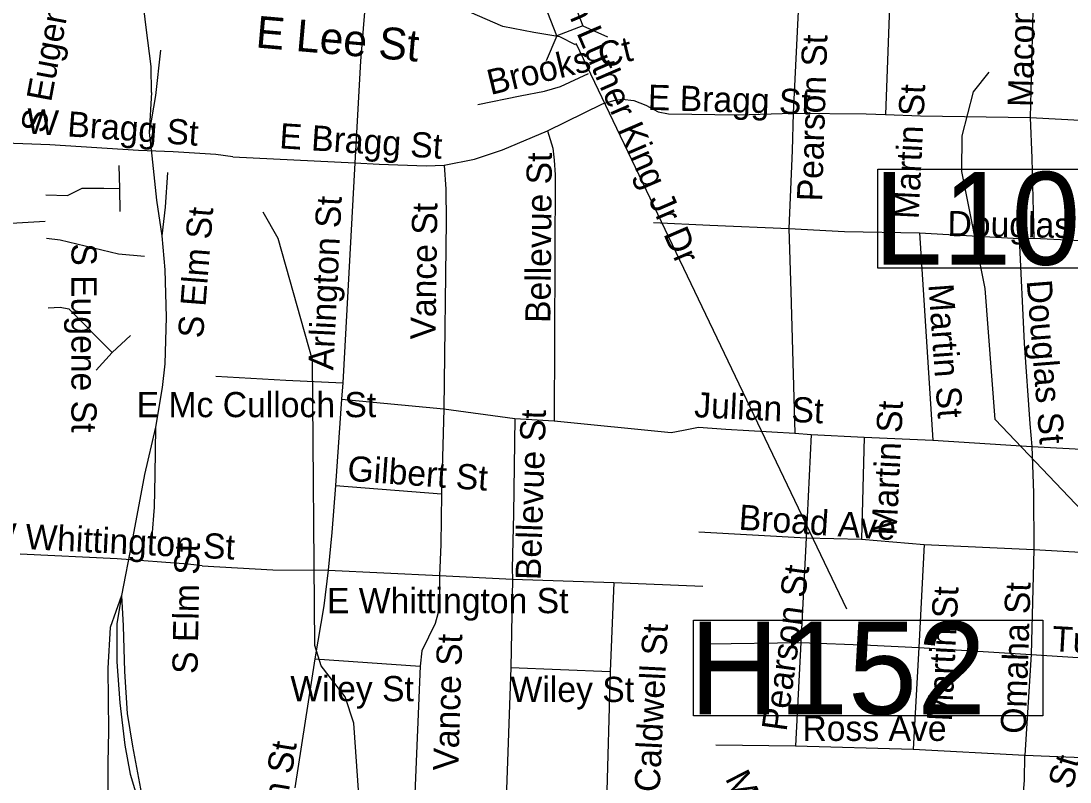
# Model space of a CAD drawing. Extents: x 1662474 to 1856135, y 779280 to 917889.
# Drawn here: x 1765413 to 1769369, y 840426 to 843297 of the extents above; entities that cross this region are included whole.
import ezdxf

# ---------------------------------------------------------------- set-up
doc = ezdxf.new("R2010")
doc.units = 0
for name, color, linetype in [('Exist Hydrographic Misc Water Feature', 7, 'Continuous'), ('Exist Railroad Mainline', 7, 'Continuous'), ('Exist Railroad Siding', 7, 'Continuous'), ('Exist Road Non-System Structure Non-Sys NCDOT Attributed CELL', 7, 'Continuous'), ('Exist Road Non-System Structure Non-Sys NCDOT Number Label', 7, 'Continuous'), ('Exist Road Non-System Type 51', 7, 'Continuous'), ('Exist Road Non-System Type 51 Label', 7, 'Continuous'), ('Exist Road Secondary Type 51 Label', 7, 'Continuous'), ('Prop Horizontal Alignment Station Label', 7, 'Continuous')]:
    doc.layers.add(name, color=color, linetype=linetype)

msp = doc.modelspace()

# ---------------------------------------------------------------- linework, layer by layer
at = {"layer": 'Exist Hydrographic Misc Water Feature'}
for points in [[(1769517, 841342.2), (1769087.1, 841794.1), (1769048.9, 842287.2), (1768960.9, 842728.8), (1768962, 842863.3), (1769005, 843029.9), (1769063.9, 843104.1)], [(1767697, 836997.4), (1767648, 837123.1), (1767417.1, 837416.7), (1766859, 838521), (1766665, 839148.7), (1766630.9, 839172.3), (1766583, 839416.2), (1766588.1, 839980.6), (1766691, 840323.2), (1766668.1, 840648.6), (1766636.1, 840747.7), (1766545, 840864.5), (1766521, 840940.5), (1766513, 842017.3), (1766383, 842476.1), (1766326, 842575.8)]]:
    msp.add_lwpolyline(points, dxfattribs=at)
at = {"layer": 'Exist Railroad Mainline'}
msp.add_line((1765905.9, 843027.4), (1765897, 842876.6), dxfattribs=at)
for points in [[(1765905.9, 843027.4), (1765903.7, 843124.9), (1765884.6, 843271.8), (1765869.4, 843409.6)], [(1765897, 842876.6), (1765906.4, 842788.5), (1765923.6, 842620.4), (1765944.5, 842486)], [(1765944.5, 842486), (1765956, 842358.1), (1765960.9, 842180.1), (1765955.7, 842004), (1765945.3, 841914.2), (1765920.3, 841764.4)], [(1765920.3, 841764.4), (1765879.2, 841586.7), (1765831.7, 841331), (1765792.8, 841129.3)], [(1765792.8, 841129.3), (1765774.2, 841023.3), (1765775.2, 840879.2), (1765786.2, 840725), (1765805.2, 840565.1), (1765824.7, 840455.1), (1765860, 840338.8), (1765915.3, 840214.6)]]:
    msp.add_lwpolyline(points, dxfattribs=at)
at = {"layer": 'Exist Railroad Siding'}
for points in [[(1765938.7, 843186.3), (1765919.9, 843016.3), (1765897, 842876.6)], [(1765966.1, 842725.9), (1765957.2, 842594.1), (1765944.5, 842486)], [(1765920.3, 841764.4), (1765917.3, 841584.6), (1765914.8, 841462.6), (1765906, 841352.4)], [(1765792.8, 841129.3), (1765750, 841009.3), (1765740.9, 840855.6), (1765743.7, 840619.5), (1765740.8, 840497.5), (1765740.2, 840367.5)], [(1765792.8, 841129.3), (1765798, 841014.9), (1765803, 840843.2), (1765813.9, 840685.1), (1765833.4, 840560.9), (1765868.1, 840380.7), (1765915.3, 840214.6)]]:
    msp.add_lwpolyline(points, dxfattribs=at)
at = {"layer": 'Exist Road Non-System Structure Non-Sys NCDOT Attributed CELL'}
for p, q in [((1767531.3, 843278.3), (1767625.4, 843236.7)), ((1767433.6, 843240.4), (1767393.8, 843147))]:
    msp.add_line(p, q, dxfattribs=at)
msp.add_lwpolyline([(1767450.4, 843488.6), (1767531.8, 843278.5), (1767433.6, 843240.4), (1767352.2, 843450.6)], close=True, dxfattribs=at)
at = {"layer": 'Exist Road Non-System Structure Non-Sys NCDOT Number Label'}
msp.add_line((1767505.6, 843213.9), (1768526.2, 841078.9), dxfattribs=at)
msp.add_lwpolyline([(1767949.7, 841036.6), (1769266.8, 841036.6), (1769266.8, 840675.4), (1767949.7, 840675.4)], close=True, dxfattribs=at)
at = {"layer": 'Exist Road Non-System Type 51'}
for p, q in [((1768348.5, 843429), (1768325.1, 842949.5)), ((1768691, 843423), (1768673.1, 842944.5)), ((1769230.9, 843417.5), (1769218.4, 842932.8)), ((1767398.1, 842882.1), (1767606, 842983.9)), ((1766211.4, 842783.9), (1766672.1, 842761.4)), ((1765785.9, 842664.5), (1765784, 842751.9)), ((1766672.1, 842761.4), (1766626.8, 841932.2)), ((1765787.4, 842578.7), (1765785.9, 842664.5)), ((1768801, 842497.4), (1768852.1, 841715.7)), ((1768801, 842497.4), (1769177.1, 842476)), ((1769177.1, 842476), (1769232.5, 842477.9)), ((1769232.5, 842477.9), (1769541.1, 842461.6)), ((1765757.2, 842046.4), (1765826, 842110.9)), ((1765697.1, 841979.8), (1765757.2, 842046.4)), ((1766626.8, 841932.2), (1766621.8, 841870)), ((1766621.8, 841870), (1766599.2, 841544)), ((1766621.8, 841870), (1767007.9, 841833.2)), ((1767007.9, 841833.2), (1766998.6, 841512.9)), ((1767007.9, 841833.2), (1767275.4, 841797.9)), ((1767275.4, 841797.9), (1767423.4, 841788.1)), ((1768331.8, 841741.4), (1768393.1, 841736.7)), ((1768393.1, 841736.7), (1768373.8, 841346.7)), ((1768393.1, 841736.7), (1768592.6, 841727)), ((1768592.6, 841727), (1768583.1, 841342.5)), ((1768592.6, 841727), (1768852.1, 841715.7)), ((1768852.1, 841715.7), (1769225.1, 841691.9)), ((1769225.1, 841691.9), (1769514.4, 841675.5)), ((1766599.2, 841544), (1766998.6, 841512.9)), ((1767969.8, 841370), (1768373.8, 841346.7)), ((1768373.8, 841346.7), (1768354.6, 840952.7)), ((1768373.8, 841346.7), (1768583.1, 841342.5)), ((1768583.1, 841342.5), (1768819.6, 841322)), ((1768819.6, 841322), (1768799.4, 840933.2)), ((1768819.6, 841322), (1769232.5, 841302.6)), ((1769232.5, 841302.6), (1769222.5, 840906.8)), ((1766571.4, 841225.2), (1766991.9, 841204.9)), ((1766991.9, 841204.9), (1767266.1, 841191.6)), ((1767266.1, 841191.6), (1767260.1, 840858.5)), ((1767266.1, 841191.6), (1767648.9, 841178.9)), ((1767648.9, 841178.9), (1767635.1, 840842.5)), ((1767648.9, 841178.9), (1767984.5, 841164.8)), ((1768003.6, 840946.9), (1768354.6, 840952.7)), ((1768354.6, 840952.7), (1768334.1, 840562.4)), ((1768799.4, 840933.2), (1768777.4, 840549.9)), ((1768799.4, 840933.2), (1769222.5, 840906.8)), ((1769222.5, 840906.8), (1769198.9, 840527.2)), ((1769222.5, 840906.8), (1769972.9, 840860.1)), ((1766521.5, 840891.2), (1766445.9, 840404.4)), ((1766521.5, 840891.2), (1766918.1, 840863.5)), ((1766918.1, 840863.5), (1766898.4, 840382.4)), ((1767260.1, 840858.5), (1767242.5, 840362.2)), ((1767260.1, 840858.5), (1767635.1, 840842.5)), ((1767635.1, 840842.5), (1767621, 840346.9)), ((1768034.1, 840566.6), (1768334.1, 840562.4)), ((1768334.1, 840562.4), (1768777.4, 840549.9)), ((1768777.4, 840549.9), (1769198.9, 840527.2))]:
    msp.add_line(p, q, dxfattribs=at)
for points in [[(1766708.6, 843329.6), (1766693.6, 843145.6), (1766672.1, 842761.4)], [(1767504.1, 843207.2), (1767445.4, 843237.2), (1767347, 843253.2), (1767229.9, 843276), (1767105.5, 843329.9)], [(1767135.4, 842982.1), (1767295.5, 843014.4), (1767387.1, 843032.8), (1767447.5, 843049.5), (1767553, 843098.4)], [(1767606, 842983.9), (1767648.9, 842996.8), (1767680, 843002.5), (1767724.4, 842997.6), (1767769, 842978.9), (1767815.5, 842954), (1767854.6, 842946.4), (1768117.6, 842943.5), (1768325.1, 842949.5)], [(1768325.1, 842949.5), (1768321, 842807.8), (1768309.1, 842513.9)], [(1768325.1, 842949.5), (1768600.5, 842946.1), (1768673.1, 842944.5)], [(1768673.1, 842944.5), (1768805.1, 842939), (1769218.4, 842932.8)], [(1769218.4, 842932.8), (1769225.1, 842779.7), (1769232.5, 842477.9)], [(1769218.4, 842932.8), (1769431.1, 842921.7), (1769659.8, 842916.7)], [(1767009.6, 842753.4), (1767123.1, 842776.2), (1767228.6, 842810.7), (1767398.1, 842882.1)], [(1767398.1, 842882.1), (1767419.1, 842817.5), (1767423.9, 842771.6), (1767427.9, 842716.2), (1767423.4, 841788.1)], [(1765521.6, 842829.4), (1765317.6, 842837.4), (1765141.5, 842848.5), (1765003.6, 842837.4), (1764926.9, 842822.8), (1764654.4, 842745.6), (1764154.6, 842610.9), (1764026, 842572.4), (1763967, 842541.1), (1763910.9, 842496.5), (1763862.2, 842443.2), (1763822.4, 842370), (1763801.4, 842318.4), (1763780.4, 842267.1), (1763712.9, 842072.4), (1763697.1, 842032.2), (1763759.4, 841971.6), (1763851, 841867.4), (1763859.9, 841753.5)], [(1766211.4, 842783.9), (1766147.5, 842793.9), (1765987.6, 842803.9), (1765856.4, 842808.1), (1765521.6, 842829.4)], [(1766672.1, 842761.4), (1766764, 842756.9), (1766941.5, 842751.1), (1767009.6, 842753.4)], [(1767009.6, 842753.4), (1767015.5, 842662.7), (1767016, 842543.5), (1767007.9, 841833.2)], [(1765506.6, 842641.7), (1765588.2, 842639.2), (1765643.6, 842666.9), (1765725.2, 842666.1), (1765785.9, 842664.5)], [(1765504.8, 842539.9), (1765331.5, 842530.7), (1765155.6, 842524.1), (1764995.9, 842499.4), (1764822.4, 842453.8), (1764661.8, 842409.4), (1764616.4, 842391.5)], [(1767798.6, 842536.4), (1768011.2, 842526.4), (1768309.1, 842513.9)], [(1768309.1, 842513.9), (1768518.6, 842503.4), (1768801, 842497.4)], [(1768309.1, 842513.9), (1768316.2, 842276), (1768331.8, 841741.4)], [(1765879, 842408.6), (1765780.6, 842417), (1765560.4, 842470.2), (1765509.1, 842476)], [(1769177.1, 842476), (1769196.2, 842081), (1769217.5, 841777.1), (1769225.1, 841691.9)], [(1765515, 842215.4), (1765561.1, 842217.2), (1765594, 842210.9), (1765757.2, 842046.4)], [(1766148.4, 841956.9), (1766412.4, 841941.9), (1766626.8, 841932.2)], [(1767275.4, 841797.9), (1767269.9, 841437.5), (1767265.9, 841230.9), (1767266.1, 841191.6)], [(1767423.4, 841788.1), (1767865.1, 841744), (1767912.1, 841753.5)], [(1767912.1, 841753.5), (1767968.5, 841764.5), (1768071.1, 841757.2), (1768331.8, 841741.4)], [(1769225.1, 841691.9), (1769230.9, 841517), (1769232.5, 841302.6)], [(1766599.2, 841544), (1766585.6, 841367.4), (1766571.4, 841225.2)], [(1766998.6, 841512.9), (1766996.9, 841322.2), (1766991.9, 841204.9)], [(1769232.5, 841302.6), (1769674.2, 841277.4), (1769987.9, 841261.4)], [(1766096.1, 841241.2), (1766043.9, 841247.8), (1765776.4, 841267.4), (1765409.8, 841285)], [(1766096.1, 841241.2), (1766363.5, 841227), (1766571.4, 841225.2)], [(1766571.4, 841225.2), (1766555.4, 841090.2), (1766521.5, 840891.2)], [(1766991.9, 841204.9), (1766991.9, 841115.2), (1766985.6, 841060.6), (1766975.6, 841024.1), (1766924.9, 840920.9), (1766918.1, 840863.5)], [(1768354.6, 840952.7), (1768617, 840942.8), (1768799.4, 840933.2)], [(1768976.1, 840134.4), (1769112.2, 840225.4), (1769157.6, 840261.4), (1769177.6, 840288.9), (1769188.9, 840330.4), (1769197.6, 840431.8), (1769198.9, 840527.2)], [(1769198.9, 840527.2), (1769943, 840497.6), (1770244, 840479.8)]]:
    msp.add_lwpolyline(points, dxfattribs=at)
at = {"layer": 'Prop Horizontal Alignment Station Label'}
msp.add_lwpolyline([(1768644.2, 842737.7), (1770173.8, 842737.7), (1770173.8, 842364.4), (1768644.2, 842364.4)], close=True, dxfattribs=at)

# ---------------------------------------------------------------- texts
at = {"layer": 'Exist Road Non-System Structure Non-Sys NCDOT Number Label'}
msp.add_text('H152', height=350, dxfattribs=at).set_placement((1767933.7, 840681.5))
at = {"layer": 'Exist Road Non-System Type 51 Label'}
for s, rotation, p in [('Martin Luther King Jr Dr', 293.3703, (1767352.9, 843609.1)), ('S Eugene St', 79.4124, (1765504.4, 842870.4)), ('S Eugene St', 79.4124, (1765504.4, 842870.4)), ('Macon St', 88.6621, (1769229, 842971.6)), ('Pearson St', 88.1534, (1768434.1, 842615.4)), ('Brooks Ct', 13.6179, (1767184, 843017.3)), ('E Bragg St', 358.3045, (1767776.2, 842962)), ('Martin St', 87.1996, (1768798.3, 842548.1)), ('W Bragg St', 355.8333, (1765430.9, 842873.3)), ('E Bragg St', 356.2772, (1766385.8, 842817)), ('Bellevue St', 89.4928, (1767409.7, 842157.6)), ('Arlington St', 87.2314, (1766591, 841978.1)), ('Vance St', 89.2132, (1766976.4, 842094.6)), ('S Elm St', 85.4756, (1766099.4, 842098.1)), ('Douglas St', 359.0938, (1768906.6, 842485.6)), ('S Eugene St', 269.9888, (1765603.5, 842458.2)), ('Martin St', 274.1283, (1768834.7, 842302.7)), ('Douglas St', 274.6091, (1769205.4, 842317.3)), ('Julian St', 357.2157, (1767950.4, 841802.5)), ('Martin St', 87.1996, (1768714.7, 841353.8)), ('Bellevue St', 88.1899, (1767372.7, 841186.7)), ('Gilbert St', 355.9101, (1766642, 841562.6)), ('Broad Ave', 356.0971, (1768117.9, 841378.3)), ('W Whittington St', 357.0996, (1765272.8, 841312.8)), ('S Elm St', 88.9665, (1766078.7, 840833.1)), ('S Elm St', 88.9665, (1766078.7, 840833.1)), ('Pearson St', 82.0973, (1768299.8, 840614.6)), ('Martin St', 87.1996, (1768923.8, 840653.4)), ('Omaha St', 88.1535, (1769202.2, 840606.8)), ('Caldwell St', 87.1334, (1767821.2, 840386.2)), ('Vance St', 88.2858, (1767062.1, 840467.7)), ('Tuscaloosa St', 356.8828, (1769300, 840919.7)), ('Arlington St', 80.5976, (1766346.2, 839923)), ('Arlington St', 80.5976, (1766346.2, 839923)), ('Dale St', 73.5024, (1769290.9, 840110.1)), ('Martin Luther King Jr Dr', 297.1866, (1768066.7, 840439.3))]:
    msp.add_text(s, height=95, rotation=rotation, dxfattribs=at).set_placement(p)
for s, p in [('E Mc Culloch St', (1765849.2, 841802.3)), ('E Whittington St', (1766567, 841062.9)), ('Wiley St', (1766428.9, 840730.8)), ('Wiley St', (1767259.4, 840727.9)), ('Ross Ave', (1768360, 840581))]:
    msp.add_text(s, height=95, dxfattribs=at).set_placement(p)
at = {"layer": 'Exist Road Secondary Type 51 Label'}
msp.add_text('E Lee St', height=120, rotation=354.9831, dxfattribs=at).set_placement((1766295.8, 843197.4))
at = {"layer": 'Prop Horizontal Alignment Station Label'}
msp.add_text('L1050', height=350, dxfattribs=at).set_placement((1768627.4, 842377.4))

doc.saveas('drawing.dxf')
